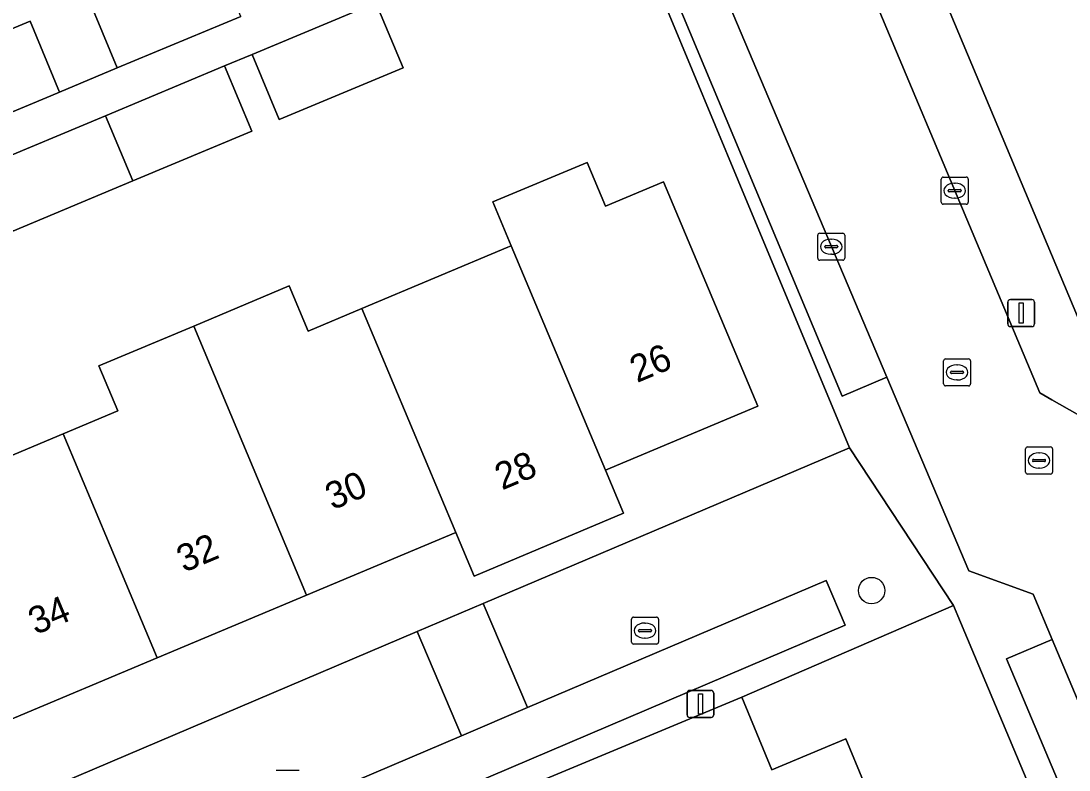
# Model space of a CAD drawing. Extents: x 157767 to 159172, y 387839 to 389425.
# Drawn here: x 158804.12 to 158842.93, y 388413.13 to 388440.85 of the extents above; entities that cross this region are included whole.
import ezdxf

# ---------------------------------------------------------------- set-up
doc = ezdxf.new("R2010")
doc.units = 0
for name, color, linetype in [('IMGEO_Boom', 7, 'Continuous'), ('IMGEO_Erf', 7, 'Continuous'), ('IMGEO_Kolk', 7, 'Continuous'), ('IMGEO_Lichtmast', 7, 'Continuous'), ('IMGEO_Muur', 7, 'Continuous'), ('IMGEO_Pand', 7, 'Continuous'), ('IMGEO_Pand_nummerreeks', 7, 'Continuous'), ('IMGEO_Parkeervlak_open', 7, 'Continuous'), ('IMGEO_Rijbaan_lokaal_open', 7, 'Continuous'), ('IMGEO_Rioolput', 7, 'Continuous'), ('IMGEO_Voetpad_open', 7, 'Continuous')]:
    doc.layers.add(name, color=color, linetype=linetype)

msp = doc.modelspace()

# ---------------------------------------------------------------- linework, layer by layer
at = {"layer": 'IMGEO_Boom'}
msp.add_circle((158835.623, 388419.767), 0.489, dxfattribs=at)
at = {"layer": 'IMGEO_Erf'}
for points in [[(158817.645, 388490.937), (158844.215, 388427.61), (158857.081, 388432.872), (158872.921, 388439.565), (158872.039, 388441.665), (158869.483, 388440.592), (158867.66, 388444.937), (158865.832, 388449.292), (158868.388, 388450.365), (158867.453, 388452.704), (158864.709, 388451.553), (158862.94, 388455.77), (158861.016, 388460.357), (158863.683, 388461.476), (158862.746, 388463.69), (158860.086, 388462.573), (158858.298, 388466.836), (158856.358, 388471.461), (158856.285, 388471.402), (158853.821, 388476.917), (158852.799, 388479.124), (158850.222, 388478.043), (158848.389, 388482.411), (158845.942, 388488.24)], [(158790.924, 388406.545), (158804.436, 388412.15), (158818.793, 388418.25), (158821.241, 388419.29), (158834.798, 388425.051), (158830.685, 388434.941), (158827.272, 388443.146)], [(158747.081, 388442.3), (158745.672, 388438.649), (158746.324, 388437.057), (158749.941, 388428.221), (158756.489, 388417.697), (158757.974, 388418.265), (158756.911, 388420.811), (158761.301, 388422.645), (158762.364, 388420.099), (158778.899, 388426.909), (158794.46, 388433.477), (158794.425, 388433.568), (158796.655, 388434.5), (158795.557, 388437.127), (158800.063, 388439.01), (158804.454, 388440.844), (158805.551, 388438.217), (158807.688, 388439.11), (158806.591, 388441.737)], [(158817.264, 388441.525), (158818.272, 388439.113), (158813.684, 388437.196), (158812.676, 388439.608), (158811.657, 388439.183), (158812.665, 388436.771), (158808.26, 388434.93), (158803.817, 388433.074)], [(158803.66, 388424.717), (158805.687, 388425.568), (158807.71, 388426.417), (158807.009, 388428.086), (158810.516, 388429.558), (158814.052, 388431.043), (158814.754, 388429.371), (158816.747, 388430.208), (158822.145, 388432.475), (158822.276, 388432.53), (158821.596, 388434.15), (158825.085, 388435.616), (158825.766, 388433.995), (158827.917, 388434.899), (158831.407, 388426.589), (158825.937, 388424.292), (158825.766, 388424.22), (158826.435, 388422.626), (158820.906, 388420.304), (158820.227, 388421.92), (158818.316, 388421.117), (158814.698, 388419.598), (158809.169, 388417.276), (158803.64, 388414.955)], [(158868.881, 388347.284), (158838.652, 388419.211), (158830.813, 388415.816), (158831.927, 388413.138), (158834.669, 388414.279), (158835.98, 388411.126), (158838.794, 388412.297), (158839.776, 388409.938), (158840.758, 388407.578), (158839.385, 388407.006), (158840.69, 388403.87), (158841.995, 388400.735), (158843.409, 388401.323)]]:
    msp.add_lwpolyline(points, dxfattribs=at)
at = {"layer": 'IMGEO_Kolk'}
for p, q in [((158838.2, 388434.142), (158838.2, 388434.994)), ((158838.275, 388435.068), (158839.127, 388435.068)), ((158838.688, 388434.848), (158838.713, 388434.848)), ((158839.201, 388434.994), (158839.201, 388434.142)), ((158838.459, 388434.562), (158838.459, 388434.574)), ((158838.897, 388434.525), (158838.499, 388434.525)), ((158838.502, 388434.611), (158838.9, 388434.611)), ((158838.943, 388434.574), (158838.943, 388434.562)), ((158839.127, 388434.068), (158838.275, 388434.068)), ((158838.711, 388434.288), (158838.686, 388434.288)), ((158833.625, 388432.068), (158833.625, 388432.92)), ((158833.7, 388432.994), (158834.552, 388432.994)), ((158834.626, 388432.92), (158834.626, 388432.068)), ((158833.927, 388432.537), (158834.325, 388432.537)), ((158834.113, 388432.774), (158834.138, 388432.774)), ((158833.884, 388432.488), (158833.884, 388432.5)), ((158834.322, 388432.451), (158833.924, 388432.451)), ((158834.136, 388432.214), (158834.111, 388432.214)), ((158834.368, 388432.5), (158834.368, 388432.488)), ((158834.552, 388431.994), (158833.7, 388431.994)), ((158826.73, 388417.859), (158826.73, 388418.711)), ((158826.805, 388418.785), (158827.657, 388418.785)), ((158827.218, 388418.565), (158827.243, 388418.565)), ((158827.731, 388418.711), (158827.731, 388417.859)), ((158826.989, 388418.279), (158826.989, 388418.291)), ((158827.427, 388418.242), (158827.029, 388418.242)), ((158827.032, 388418.328), (158827.43, 388418.328)), ((158827.473, 388418.291), (158827.473, 388418.279)), ((158827.657, 388417.785), (158826.805, 388417.785)), ((158827.241, 388418.005), (158827.216, 388418.005)), ((158813.565, 388413.125), (158814.417, 388413.125))]:
    msp.add_line(p, q, dxfattribs=at)
for points in [[(158838.2, 388434.142), (158838.2, 388434.994)], [(158838.275, 388435.068), (158839.127, 388435.068)], [(158839.201, 388434.994), (158839.201, 388434.142)], [(158839.127, 388434.068), (158838.275, 388434.068)], [(158833.625, 388432.068), (158833.625, 388432.92)], [(158833.7, 388432.994), (158834.552, 388432.994)], [(158834.626, 388432.92), (158834.626, 388432.068)], [(158834.552, 388431.994), (158833.7, 388431.994)], [(158826.73, 388417.859), (158826.73, 388418.711)], [(158826.805, 388418.785), (158827.657, 388418.785)], [(158827.731, 388418.711), (158827.731, 388417.859)], [(158827.657, 388417.785), (158826.805, 388417.785)], [(158813.565, 388413.125), (158814.417, 388413.125)]]:
    msp.add_lwpolyline(points, dxfattribs=at)
for centre, radius, start, end in [((158838.277, 388434.992), 0.0765, 91.552, 178.448), ((158838.277, 388434.992), 0.0765, 91.552, 178.448), ((158839.125, 388434.992), 0.0765, 1.552, 88.448), ((158839.125, 388434.992), 0.0765, 1.552, 88.448), ((158838.499, 388434.571), 0.0403, 85.8775, 175.7526), ((158838.496, 388434.561), 0.0366, 178.938, 274.7102), ((158838.9, 388434.568), 0.043, 264.8664, 352.4533), ((158838.904, 388434.573), 0.0386, 1.7309, 96.639), ((158838.277, 388434.144), 0.0765, 181.552, 268.448), ((158838.277, 388434.144), 0.0765, 181.552, 268.448), ((158839.125, 388434.144), 0.0765, 271.552, 358.448), ((158839.125, 388434.144), 0.0765, 271.552, 358.448), ((158833.702, 388432.918), 0.0765, 91.552, 178.448), ((158833.702, 388432.918), 0.0765, 91.552, 178.448), ((158834.55, 388432.918), 0.0765, 1.552, 88.448), ((158834.55, 388432.918), 0.0765, 1.552, 88.448), ((158833.924, 388432.497), 0.0403, 85.8775, 175.7526), ((158834.329, 388432.499), 0.0386, 1.7309, 96.639), ((158833.921, 388432.487), 0.0366, 178.938, 274.7102), ((158834.325, 388432.494), 0.043, 264.8664, 352.4533), ((158833.702, 388432.07), 0.0765, 181.552, 268.448), ((158833.702, 388432.07), 0.0765, 181.552, 268.448), ((158834.55, 388432.07), 0.0765, 271.552, 358.448), ((158834.55, 388432.07), 0.0765, 271.552, 358.448), ((158826.807, 388418.709), 0.0765, 91.552, 178.448), ((158826.807, 388418.709), 0.0765, 91.552, 178.448), ((158827.655, 388418.709), 0.0765, 1.552, 88.448), ((158827.655, 388418.709), 0.0765, 1.552, 88.448), ((158827.029, 388418.288), 0.0403, 85.8775, 175.7526), ((158827.026, 388418.278), 0.0366, 178.938, 274.7102), ((158827.43, 388418.285), 0.043, 264.8664, 352.4533), ((158827.434, 388418.29), 0.0386, 1.7309, 96.639), ((158826.807, 388417.861), 0.0765, 181.552, 268.448), ((158826.807, 388417.861), 0.0765, 181.552, 268.448), ((158827.655, 388417.861), 0.0765, 271.552, 358.448), ((158827.655, 388417.861), 0.0765, 271.552, 358.448)]:
    msp.add_arc(centre, radius, start, end, dxfattribs=at)
for centre, major_axis, ratio, start_param, end_param in [((158838.687, 388434.568), (-0.387, 0.002), 0.722429, 4.712389, 7.853982), ((158838.712, 388434.568), (-0.39, 0.002), 0.717154, 1.570796, 4.712389), ((158834.112, 388432.494), (-0.387, 0.002), 0.722429, 4.712389, 7.853982), ((158834.137, 388432.494), (-0.39, 0.002), 0.717154, 1.570796, 4.712389), ((158827.217, 388418.285), (-0.387, 0.002), 0.722429, 4.712389, 7.853982), ((158827.242, 388418.285), (-0.39, 0.002), 0.717154, 1.570796, 4.712389)]:
    msp.add_ellipse(centre, major_axis=major_axis, ratio=ratio, start_param=start_param, end_param=end_param, dxfattribs=at)
at = {"layer": 'IMGEO_Lichtmast'}
for p, q in [((158840.663, 388429.636), (158840.663, 388430.436)), ((158840.663, 388430.436), (158840.663, 388429.636)), ((158840.763, 388430.536), (158841.553, 388430.536)), ((158841.553, 388430.536), (158840.763, 388430.536)), ((158841.653, 388430.436), (158841.653, 388429.636)), ((158841.653, 388429.636), (158841.653, 388430.436)), ((158841.553, 388429.536), (158840.763, 388429.536)), ((158840.763, 388429.536), (158841.553, 388429.536)), ((158828.785, 388415.171), (158828.785, 388415.971)), ((158828.785, 388415.971), (158828.785, 388415.171)), ((158828.885, 388416.071), (158829.675, 388416.071)), ((158829.675, 388416.071), (158828.885, 388416.071)), ((158829.775, 388415.971), (158829.775, 388415.171)), ((158829.775, 388415.171), (158829.775, 388415.971)), ((158829.675, 388415.071), (158828.885, 388415.071)), ((158828.885, 388415.071), (158829.675, 388415.071))]:
    msp.add_line(p, q, dxfattribs=at)
for points in [[(158841.083, 388430.411), (158841.233, 388430.411), (158841.233, 388429.661), (158841.083, 388429.661), (158841.083, 388430.411)], [(158829.205, 388415.946), (158829.355, 388415.946), (158829.355, 388415.196), (158829.205, 388415.196), (158829.205, 388415.946)]]:
    msp.add_lwpolyline(points, dxfattribs=at)
for centre, start, end in [((158840.763, 388430.436), 90, 180), ((158840.763, 388430.436), 90, 180), ((158841.553, 388430.436), 0, 90), ((158841.553, 388430.436), 360, 90), ((158840.763, 388429.636), 180, 270), ((158840.763, 388429.636), 180, 270), ((158841.553, 388429.636), 270, 0), ((158841.553, 388429.636), 270, 0), ((158828.885, 388415.971), 90, 180), ((158828.885, 388415.971), 90, 180), ((158829.675, 388415.971), 0, 90), ((158829.675, 388415.971), 360, 90), ((158828.885, 388415.171), 180, 270), ((158828.885, 388415.171), 180, 270), ((158829.675, 388415.171), 270, 0), ((158829.675, 388415.171), 270, 0)]:
    msp.add_arc(centre, 0.1, start, end, dxfattribs=at)
at = {"layer": 'IMGEO_Muur'}
msp.add_lwpolyline([(158827.272, 388443.146), (158830.685, 388434.941)], dxfattribs=at)
at = {"layer": 'IMGEO_Pand'}
for points in [[(158807.688, 388439.11), (158812.256, 388441.019), (158811.159, 388443.645), (158806.591, 388441.737)], [(158817.264, 388441.525), (158812.676, 388439.608), (158813.684, 388437.196), (158818.272, 388439.113)], [(158805.551, 388438.217), (158804.454, 388440.844), (158800.063, 388439.01), (158801.16, 388436.382), (158805.225, 388438.08)], [(158811.657, 388439.183), (158807.248, 388437.341), (158808.26, 388434.93), (158812.665, 388436.771)], [(158808.26, 388434.93), (158807.248, 388437.341), (158802.809, 388435.486), (158803.817, 388433.074)], [(158827.917, 388434.899), (158825.766, 388433.995), (158825.085, 388435.616), (158821.596, 388434.15), (158822.276, 388432.53), (158825.766, 388424.22), (158825.937, 388424.292), (158831.407, 388426.589)], [(158822.276, 388432.53), (158822.145, 388432.475), (158816.747, 388430.208), (158820.227, 388421.92), (158820.906, 388420.304), (158826.435, 388422.626), (158825.766, 388424.22)], [(158816.747, 388430.208), (158814.754, 388429.371), (158814.052, 388431.043), (158810.516, 388429.558), (158814.698, 388419.598), (158818.316, 388421.117), (158820.227, 388421.92)], [(158805.687, 388425.568), (158809.169, 388417.276), (158814.698, 388419.598), (158810.516, 388429.558), (158807.009, 388428.086), (158807.71, 388426.417)], [(158803.64, 388414.955), (158809.169, 388417.276), (158805.687, 388425.568), (158803.66, 388424.717), (158802.956, 388426.392), (158799.454, 388424.922)], [(158834.669, 388414.279), (158831.927, 388413.138), (158830.813, 388415.816), (158823.557, 388412.797), (158823.903, 388411.966), (158826.996, 388411.086), (158828.917, 388406.47), (158829.292, 388405.569), (158830.632, 388406.127), (158839.776, 388409.938), (158838.794, 388412.297), (158835.98, 388411.126)]]:
    msp.add_lwpolyline(points, close=True, dxfattribs=at)
at = {"layer": 'IMGEO_Parkeervlak_open'}
for points in [[(158828.88, 388444.925), (158827.299, 388444.255), (158834.525, 388426.959), (158836.188, 388427.662)], [(158822.881, 388415.436), (158820.434, 388414.394), (158812.033, 388410.819), (158812.739, 388409.159), (158834.644, 388418.481), (158833.938, 388420.141)], [(158870.521, 388351.022), (158856.353, 388384.641), (158855.282, 388387.184), (158842.313, 388417.957), (158840.615, 388417.244), (158868.839, 388350.328)]]:
    msp.add_lwpolyline(points, close=True, dxfattribs=at)
at = {"layer": 'IMGEO_Rijbaan_lokaal_open'}
for points in [[(158828.88, 388444.925), (158836.188, 388427.662), (158839.22, 388420.499), (158841.608, 388419.637), (158842.313, 388417.957), (158855.282, 388387.184), (158859.88, 388389.119), (158847.266, 388419.093), (158844.547, 388425.555), (158842.299, 388426.827), (158841.848, 388427.082), (158833.318, 388447.382), (158828.673, 388445.415)], [(158820.434, 388414.394), (158818.793, 388418.25), (158804.436, 388412.15), (158790.924, 388406.545), (158792.5, 388402.747), (158803.863, 388407.53), (158804.565, 388405.879), (158776.512, 388394.071), (158776.874, 388393.21), (158792.872, 388399.943), (158804.972, 388405.036), (158813.094, 388408.322), (158823.557, 388412.797), (158830.813, 388415.816), (158838.652, 388419.211), (158834.798, 388425.051), (158821.241, 388419.29), (158822.881, 388415.436), (158833.938, 388420.141), (158834.644, 388418.481), (158812.739, 388409.159), (158812.033, 388410.819)], [(158822.881, 388415.436), (158821.241, 388419.29), (158818.793, 388418.25), (158820.434, 388414.394)]]:
    msp.add_lwpolyline(points, close=True, dxfattribs=at)
at = {"layer": 'IMGEO_Rioolput'}
for p, q in [((158838.285, 388427.417), (158838.285, 388428.269)), ((158838.36, 388428.343), (158839.212, 388428.343)), ((158839.286, 388428.269), (158839.286, 388427.417)), ((158838.587, 388427.886), (158838.985, 388427.886)), ((158838.773, 388428.123), (158838.798, 388428.123)), ((158838.544, 388427.837), (158838.544, 388427.849)), ((158838.982, 388427.8), (158838.584, 388427.8)), ((158838.796, 388427.563), (158838.771, 388427.563)), ((158839.028, 388427.849), (158839.028, 388427.837)), ((158839.212, 388427.343), (158838.36, 388427.343)), ((158841.322, 388424.155), (158841.322, 388425.007)), ((158841.397, 388425.081), (158842.249, 388425.081)), ((158841.81, 388424.861), (158841.835, 388424.861)), ((158842.323, 388425.007), (158842.323, 388424.155)), ((158841.581, 388424.575), (158841.581, 388424.587)), ((158842.019, 388424.538), (158841.621, 388424.538)), ((158841.624, 388424.624), (158842.022, 388424.624)), ((158842.065, 388424.587), (158842.065, 388424.575)), ((158842.249, 388424.081), (158841.397, 388424.081)), ((158841.833, 388424.301), (158841.808, 388424.301))]:
    msp.add_line(p, q, dxfattribs=at)
for points in [[(158838.285, 388427.417), (158838.285, 388428.269)], [(158838.36, 388428.343), (158839.212, 388428.343)], [(158839.286, 388428.269), (158839.286, 388427.417)], [(158839.212, 388427.343), (158838.36, 388427.343)], [(158841.322, 388424.155), (158841.322, 388425.007)], [(158841.397, 388425.081), (158842.249, 388425.081)], [(158842.323, 388425.007), (158842.323, 388424.155)], [(158842.249, 388424.081), (158841.397, 388424.081)]]:
    msp.add_lwpolyline(points, dxfattribs=at)
for centre, radius, start, end in [((158838.362, 388428.267), 0.0765, 91.552, 178.448), ((158838.362, 388428.267), 0.0765, 91.552, 178.448), ((158839.21, 388428.267), 0.0765, 1.552, 88.448), ((158839.21, 388428.267), 0.0765, 1.552, 88.448), ((158838.584, 388427.846), 0.0403, 85.8775, 175.7526), ((158838.989, 388427.848), 0.0386, 1.7309, 96.639), ((158838.581, 388427.836), 0.0366, 178.938, 274.7102), ((158838.985, 388427.843), 0.043, 264.8664, 352.4533), ((158838.362, 388427.419), 0.0765, 181.552, 268.448), ((158838.362, 388427.419), 0.0765, 181.552, 268.448), ((158839.21, 388427.419), 0.0765, 271.552, 358.448), ((158839.21, 388427.419), 0.0765, 271.552, 358.448), ((158841.399, 388425.005), 0.0765, 91.552, 178.448), ((158841.399, 388425.005), 0.0765, 91.552, 178.448), ((158842.247, 388425.005), 0.0765, 1.552, 88.448), ((158842.247, 388425.005), 0.0765, 1.552, 88.448), ((158841.621, 388424.584), 0.0403, 85.8775, 175.7526), ((158841.618, 388424.574), 0.0366, 178.938, 274.7102), ((158842.022, 388424.581), 0.043, 264.8664, 352.4533), ((158842.026, 388424.586), 0.0386, 1.7309, 96.639), ((158841.399, 388424.157), 0.0765, 181.552, 268.448), ((158841.399, 388424.157), 0.0765, 181.552, 268.448), ((158842.247, 388424.157), 0.0765, 271.552, 358.448), ((158842.247, 388424.157), 0.0765, 271.552, 358.448)]:
    msp.add_arc(centre, radius, start, end, dxfattribs=at)
for centre, major_axis, ratio, start_param, end_param in [((158838.772, 388427.843), (-0.387, 0.002), 0.722429, 4.712389, 7.853982), ((158838.797, 388427.843), (-0.39, 0.002), 0.717154, 1.570796, 4.712389), ((158841.809, 388424.581), (-0.387, 0.002), 0.722429, 4.712389, 7.853982), ((158841.834, 388424.581), (-0.39, 0.002), 0.717154, 1.570796, 4.712389)]:
    msp.add_ellipse(centre, major_axis=major_axis, ratio=ratio, start_param=start_param, end_param=end_param, dxfattribs=at)
at = {"layer": 'IMGEO_Voetpad_open'}
msp.add_lwpolyline([(158817.645, 388490.937), (158816.795, 388492.763), (158811.773, 388490.658), (158810.746, 388487.832), (158813.919, 388480.607), (158820.462, 388477.976), (158832.249, 388449.925), (158833.318, 388447.382), (158841.848, 388427.082), (158842.299, 388426.827), (158844.547, 388425.555), (158844.215, 388427.61)], close=True, dxfattribs=at)
for points in [[(158868.839, 388350.328), (158840.615, 388417.244), (158842.313, 388417.957), (158841.608, 388419.637), (158839.22, 388420.499), (158836.188, 388427.662), (158834.525, 388426.959), (158827.299, 388444.255)], [(158827.272, 388443.146), (158830.685, 388434.941), (158834.798, 388425.051), (158838.652, 388419.211), (158868.881, 388347.284)], [(158802.809, 388435.486), (158807.248, 388437.341), (158811.657, 388439.183), (158812.676, 388439.608), (158817.264, 388441.525)], [(158812.256, 388441.019), (158807.688, 388439.11), (158805.551, 388438.217), (158805.225, 388438.08), (158801.16, 388436.382)]]:
    msp.add_lwpolyline(points, dxfattribs=at)

# ---------------------------------------------------------------- texts
at = {"layer": 'IMGEO_Pand_nummerreeks'}
for s, rotation, p in [('26', 22.7808, (158826.934, 388427.444)), ('28', 22.7808, (158821.936, 388423.47)), ('30', 22.7751, (158815.655, 388422.733)), ('32', 22.7766, (158810.153, 388420.422)), ('34', 22.7766, (158804.66, 388418.117))]:
    msp.add_text(s, height=1, rotation=rotation, dxfattribs=at).set_placement(p)

doc.saveas('drawing.dxf')
